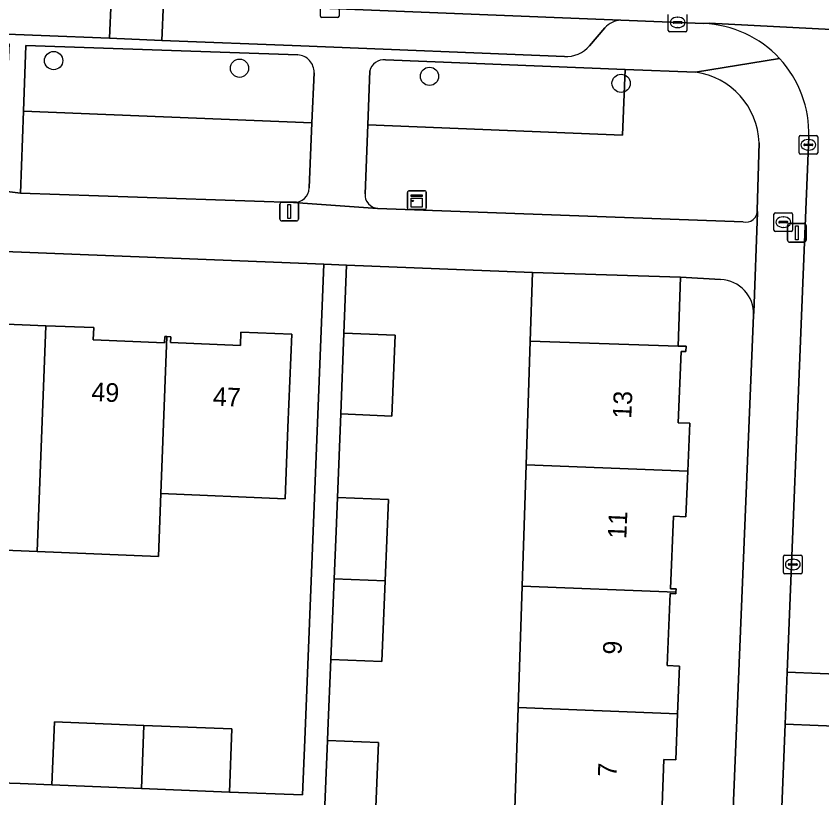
# Model space of a CAD drawing. Extents: x 161354 to 162026, y 386504 to 387460.
# Drawn here: x 161566.21 to 161609.4, y 386605.15 to 386647.05 of the extents above; entities that cross this region are included whole.
import ezdxf

# ---------------------------------------------------------------- set-up
doc = ezdxf.new("R2010")
doc.units = 0
for name, color, linetype in [('IMGEO_Boom', 7, 'Continuous'), ('IMGEO_Brandkraan', 7, 'Continuous'), ('IMGEO_Erf', 7, 'Continuous'), ('IMGEO_Groenvoorziening', 7, 'Continuous'), ('IMGEO_Kast', 7, 'Continuous'), ('IMGEO_Kolk', 7, 'Continuous'), ('IMGEO_Lichtmast', 7, 'Continuous'), ('IMGEO_Pand', 7, 'Continuous'), ('IMGEO_Pand_nummerreeks', 7, 'Continuous'), ('IMGEO_Parkeervlak_open', 7, 'Continuous'), ('IMGEO_Rijbaan_lokaal_open', 7, 'Continuous'), ('IMGEO_Voetpad_open', 7, 'Continuous')]:
    doc.layers.add(name, color=color, linetype=linetype)

msp = doc.modelspace()

# ---------------------------------------------------------------- linework, layer by layer
at = {"layer": 'IMGEO_Boom'}
for centre in [(161568.218, 386644.672), (161578.184, 386644.262), (161588.366, 386643.827), (161598.637, 386643.454)]:
    msp.add_circle(centre, 0.489, dxfattribs=at)
at = {"layer": 'IMGEO_Brandkraan'}
for p, q in [((161606.828, 386635.585), (161606.828, 386636.437)), ((161606.903, 386636.511), (161607.755, 386636.511)), ((161607.316, 386636.291), (161607.341, 386636.291)), ((161607.829, 386636.437), (161607.829, 386635.585)), ((161607.087, 386636.005), (161607.087, 386636.017)), ((161607.525, 386635.968), (161607.127, 386635.968)), ((161607.13, 386636.054), (161607.528, 386636.054)), ((161607.339, 386635.731), (161607.314, 386635.731)), ((161607.571, 386636.017), (161607.571, 386636.005)), ((161607.755, 386635.511), (161606.903, 386635.511))]:
    msp.add_line(p, q, dxfattribs=at)
for points in [[(161606.828, 386635.585), (161606.828, 386636.437)], [(161606.903, 386636.511), (161607.755, 386636.511)], [(161607.829, 386636.437), (161607.829, 386635.585)], [(161607.755, 386635.511), (161606.903, 386635.511)]]:
    msp.add_lwpolyline(points, dxfattribs=at)
for centre, radius, start, end in [((161606.905, 386636.435), 0.0765, 91.552, 178.448), ((161606.905, 386636.435), 0.0765, 91.552, 178.448), ((161607.753, 386636.435), 0.0765, 1.552, 88.448), ((161607.753, 386636.435), 0.0765, 1.552, 88.448), ((161607.127, 386636.014), 0.0403, 85.8775, 175.7526), ((161607.124, 386636.004), 0.0366, 178.938, 274.7102), ((161607.528, 386636.011), 0.043, 264.8664, 352.4533), ((161607.532, 386636.016), 0.0386, 1.7309, 96.639), ((161606.905, 386635.587), 0.0765, 181.552, 268.448), ((161606.905, 386635.587), 0.0765, 181.552, 268.448), ((161607.753, 386635.587), 0.0765, 271.552, 358.448), ((161607.753, 386635.587), 0.0765, 271.552, 358.448)]:
    msp.add_arc(centre, radius, start, end, dxfattribs=at)
for centre, major_axis, ratio, start_param, end_param in [((161607.315, 386636.011), (-0.387, 0.002), 0.722429, 4.712389, 7.853982), ((161607.34, 386636.011), (-0.39, 0.002), 0.717154, 1.570796, 4.712389)]:
    msp.add_ellipse(centre, major_axis=major_axis, ratio=ratio, start_param=start_param, end_param=end_param, dxfattribs=at)
at = {"layer": 'IMGEO_Erf'}
for points in [[(161564.731, 386605.98), (161566.43, 386605.911), (161568.129, 386605.843), (161568.261, 386609.228), (161573.061, 386609.033), (161577.779, 386608.844), (161577.643, 386605.461), (161581.562, 386605.303), (161581.681, 386608.256), (161582.696, 386633.762), (161507.48, 386636.746)], [(161592.901, 386603.489), (161593.114, 386609.994), (161593.327, 386616.5), (161593.541, 386623.005), (161593.758, 386629.635), (161593.879, 386633.318), (161583.923, 386633.713), (161583.778, 386630.063), (161586.522, 386629.951), (161586.345, 386625.615), (161583.606, 386625.726), (161583.429, 386621.248), (161586.163, 386621.136), (161585.986, 386616.79), (161585.81, 386612.455), (161583.079, 386612.566), (161582.924, 386608.735), (161582.904, 386608.23), (161585.634, 386608.119), (161585.457, 386603.784)], [(161603.972, 386632.939), (161601.821, 386633.057), (161601.7, 386629.37), (161601.861, 386629.365), (161602.123, 386629.354), (161602.111, 386629.073), (161601.852, 386629.084), (161601.696, 386625.258), (161602.314, 386625.233), (161602.209, 386622.662), (161602.11, 386620.22), (161601.443, 386620.247), (161601.285, 386616.358), (161601.581, 386616.345), (161601.574, 386616.173), (161601.571, 386616.091), (161601.271, 386616.103), (161601.114, 386612.236), (161601.769, 386612.209), (161601.665, 386609.656), (161601.564, 386607.184), (161600.935, 386607.209), (161600.775, 386603.285)], [(161603.776, 386583.302), (161605.731, 386631.028)], [(161565.243, 386630.565), (161567.809, 386630.461), (161570.366, 386630.357), (161570.339, 386629.697), (161574.161, 386629.542), (161574.175, 386629.883), (161574.293, 386629.878), (161574.5, 386629.87), (161574.487, 386629.553), (161578.232, 386629.401), (161578.261, 386630.111), (161580.981, 386630), (161580.778, 386625.005), (161580.623, 386621.187), (161573.966, 386621.457), (161573.835, 386618.095), (161567.338, 386618.359), (161560.842, 386618.622)]]:
    msp.add_lwpolyline(points, dxfattribs=at)
msp.add_arc((161603.896, 386631.104), 1.837, 357.6338, 87.6229, dxfattribs=at)
at = {"layer": 'IMGEO_Groenvoorziening'}
for points in [[(161581.302, 386644.971), (161566.723, 386645.487), (161566.601, 386641.954), (161582.067, 386641.341), (161582.176, 386644.023)], [(161585.166, 386644.113), (161585.053, 386641.222), (161598.715, 386640.68), (161598.852, 386644.198), (161586.006, 386644.707)], [(161602.621, 386644.049), (161598.852, 386644.198), (161598.715, 386640.68), (161585.053, 386641.222), (161584.91, 386637.537)], [(161581.924, 386637.842), (161582.067, 386641.341), (161566.601, 386641.954), (161566.449, 386637.572), (161581.084, 386637.062)], [(161605.929, 386636.66), (161606.033, 386640.265)], [(161585.605, 386636.748), (161605.177, 386636.028)]]:
    msp.add_lwpolyline(points, dxfattribs=at)
for centre, radius, start, end in [((161581.266, 386644.061), 0.911, 357.6015, 87.747), ((161585.923, 386643.934), 0.778, 83.8443, 166.6872), ((161602.08, 386640.131), 3.955, 1.9454, 82.136), ((161581.111, 386637.875), 0.813, 268.0634, 357.6944), ((161585.638, 386637.478), 0.731, 175.37, 267.3812), ((161605.332, 386636.607), 0.6, 255.066, 5.0231)]:
    msp.add_arc(centre, radius, start, end, dxfattribs=at)
at = {"layer": 'IMGEO_Kast'}
for p, q in [((161587.187, 386636.762), (161587.187, 386637.603)), ((161587.187, 386637.603), (161587.187, 386636.762)), ((161587.262, 386637.687), (161588.103, 386637.687)), ((161588.103, 386637.687), (161587.262, 386637.687)), ((161588.187, 386637.612), (161588.187, 386636.771)), ((161588.187, 386636.771), (161588.187, 386637.612)), ((161588.112, 386636.687), (161587.271, 386636.687)), ((161587.271, 386636.687), (161588.112, 386636.687))]:
    msp.add_line(p, q, dxfattribs=at)
for points in [[(161587.382, 386637.477), (161587.982, 386637.477), (161587.982, 386637.392), (161587.382, 386637.392), (161587.382, 386637.477)], [(161587.382, 386637.302), (161587.982, 386637.302), (161587.982, 386636.813), (161587.382, 386636.813), (161587.382, 386637.302)]]:
    msp.add_lwpolyline(points, dxfattribs=at)
msp.add_circle((161587.466, 386637.151), 0.0377, dxfattribs=at)
for centre, start, end in [((161587.265, 386637.609), 92.4484, 184.2845), ((161587.265, 386637.609), 92.4484, 184.2845), ((161588.109, 386637.609), 2.4484, 94.2845), ((161588.109, 386637.609), 2.4484, 94.2845), ((161587.265, 386636.765), 182.4484, 274.2845), ((161587.265, 386636.765), 182.4484, 274.2845), ((161588.109, 386636.765), 272.4484, 4.2845), ((161588.109, 386636.765), 272.4484, 4.2845)]:
    msp.add_arc(centre, 0.0779, start, end, dxfattribs=at)
at = {"layer": 'IMGEO_Kolk'}
for p, q in [((161582.518, 386647.055), (161582.518, 386647.907)), ((161583.519, 386647.907), (161583.519, 386647.055)), ((161583.445, 386646.981), (161582.593, 386646.981)), ((161601.166, 386646.29), (161601.166, 386647.142)), ((161601.654, 386646.996), (161601.679, 386646.996)), ((161602.167, 386647.142), (161602.167, 386646.29)), ((161601.425, 386646.71), (161601.425, 386646.722)), ((161601.863, 386646.673), (161601.465, 386646.673)), ((161601.468, 386646.759), (161601.866, 386646.759)), ((161601.909, 386646.722), (161601.909, 386646.71)), ((161602.093, 386646.216), (161601.241, 386646.216)), ((161601.677, 386646.436), (161601.652, 386646.436)), ((161608.174, 386639.73), (161608.174, 386640.582)), ((161608.249, 386640.656), (161609.101, 386640.656)), ((161608.662, 386640.436), (161608.687, 386640.436)), ((161609.175, 386640.582), (161609.175, 386639.73)), ((161608.433, 386640.15), (161608.433, 386640.162)), ((161608.871, 386640.113), (161608.473, 386640.113)), ((161608.476, 386640.199), (161608.874, 386640.199)), ((161608.917, 386640.162), (161608.917, 386640.15)), ((161609.101, 386639.656), (161608.249, 386639.656)), ((161608.685, 386639.876), (161608.66, 386639.876)), ((161607.34, 386617.233), (161607.34, 386618.085)), ((161607.415, 386618.159), (161608.267, 386618.159)), ((161608.341, 386618.085), (161608.341, 386617.233)), ((161607.599, 386617.653), (161607.599, 386617.665)), ((161608.037, 386617.616), (161607.639, 386617.616)), ((161607.642, 386617.702), (161608.04, 386617.702)), ((161607.828, 386617.939), (161607.853, 386617.939)), ((161608.083, 386617.665), (161608.083, 386617.653)), ((161608.267, 386617.159), (161607.415, 386617.159)), ((161607.851, 386617.379), (161607.826, 386617.379))]:
    msp.add_line(p, q, dxfattribs=at)
for points in [[(161582.518, 386647.055), (161582.518, 386647.907)], [(161583.519, 386647.907), (161583.519, 386647.055)], [(161583.445, 386646.981), (161582.593, 386646.981)], [(161601.166, 386646.29), (161601.166, 386647.142)], [(161602.167, 386647.142), (161602.167, 386646.29)], [(161602.093, 386646.216), (161601.241, 386646.216)], [(161608.174, 386639.73), (161608.174, 386640.582)], [(161608.249, 386640.656), (161609.101, 386640.656)], [(161609.175, 386640.582), (161609.175, 386639.73)], [(161609.101, 386639.656), (161608.249, 386639.656)], [(161607.34, 386617.233), (161607.34, 386618.085)], [(161607.415, 386618.159), (161608.267, 386618.159)], [(161608.341, 386618.085), (161608.341, 386617.233)], [(161608.267, 386617.159), (161607.415, 386617.159)]]:
    msp.add_lwpolyline(points, dxfattribs=at)
for centre, radius, start, end in [((161582.595, 386647.057), 0.0765, 181.552, 268.448), ((161582.595, 386647.057), 0.0765, 181.552, 268.448), ((161583.443, 386647.057), 0.0765, 271.552, 358.448), ((161583.443, 386647.057), 0.0765, 271.552, 358.448), ((161601.465, 386646.719), 0.0403, 85.8775, 175.7526), ((161601.462, 386646.709), 0.0366, 178.938, 274.7102), ((161601.866, 386646.716), 0.043, 264.8664, 352.4533), ((161601.87, 386646.721), 0.0386, 1.7309, 96.639), ((161601.243, 386646.292), 0.0765, 181.552, 268.448), ((161601.243, 386646.292), 0.0765, 181.552, 268.448), ((161602.091, 386646.292), 0.0765, 271.552, 358.448), ((161602.091, 386646.292), 0.0765, 271.552, 358.448), ((161608.251, 386640.58), 0.0765, 91.552, 178.448), ((161608.251, 386640.58), 0.0765, 91.552, 178.448), ((161609.099, 386640.58), 0.0765, 1.552, 88.448), ((161609.099, 386640.58), 0.0765, 1.552, 88.448), ((161608.473, 386640.159), 0.0403, 85.8775, 175.7526), ((161608.47, 386640.149), 0.0366, 178.938, 274.7102), ((161608.874, 386640.156), 0.043, 264.8664, 352.4533), ((161608.878, 386640.161), 0.0386, 1.7309, 96.639), ((161608.251, 386639.732), 0.0765, 181.552, 268.448), ((161608.251, 386639.732), 0.0765, 181.552, 268.448), ((161609.099, 386639.732), 0.0765, 271.552, 358.448), ((161609.099, 386639.732), 0.0765, 271.552, 358.448), ((161607.417, 386618.083), 0.0765, 91.552, 178.448), ((161607.417, 386618.083), 0.0765, 91.552, 178.448), ((161608.265, 386618.083), 0.0765, 1.552, 88.448), ((161608.265, 386618.083), 0.0765, 1.552, 88.448), ((161607.639, 386617.662), 0.0403, 85.8775, 175.7526), ((161607.636, 386617.652), 0.0366, 178.938, 274.7102), ((161608.04, 386617.659), 0.043, 264.8664, 352.4533), ((161608.044, 386617.664), 0.0386, 1.7309, 96.639), ((161607.417, 386617.235), 0.0765, 181.552, 268.448), ((161607.417, 386617.235), 0.0765, 181.552, 268.448), ((161608.265, 386617.235), 0.0765, 271.552, 358.448), ((161608.265, 386617.235), 0.0765, 271.552, 358.448)]:
    msp.add_arc(centre, radius, start, end, dxfattribs=at)
for centre, major_axis, ratio, start_param, end_param in [((161601.653, 386646.716), (-0.387, 0.002), 0.722429, 4.712389, 7.853982), ((161601.678, 386646.716), (-0.39, 0.002), 0.717154, 1.570796, 4.712389), ((161608.661, 386640.156), (-0.387, 0.002), 0.722429, 4.712389, 7.853982), ((161608.686, 386640.156), (-0.39, 0.002), 0.717154, 1.570796, 4.712389), ((161607.827, 386617.659), (-0.387, 0.002), 0.722429, 4.712389, 7.853982), ((161607.852, 386617.659), (-0.39, 0.002), 0.717154, 1.570796, 4.712389)]:
    msp.add_ellipse(centre, major_axis=major_axis, ratio=ratio, start_param=start_param, end_param=end_param, dxfattribs=at)
at = {"layer": 'IMGEO_Lichtmast'}
for p, q in [((161580.35, 386636.174), (161580.35, 386636.974)), ((161580.35, 386636.974), (161580.35, 386636.174)), ((161580.45, 386637.074), (161581.24, 386637.074)), ((161581.24, 386637.074), (161580.45, 386637.074)), ((161581.34, 386636.974), (161581.34, 386636.174)), ((161581.34, 386636.174), (161581.34, 386636.974)), ((161581.24, 386636.074), (161580.45, 386636.074)), ((161580.45, 386636.074), (161581.24, 386636.074)), ((161607.557, 386635.038), (161607.557, 386635.838)), ((161607.557, 386635.838), (161607.557, 386635.038)), ((161607.657, 386635.938), (161608.447, 386635.938)), ((161608.447, 386635.938), (161607.657, 386635.938)), ((161608.547, 386635.838), (161608.547, 386635.038)), ((161608.547, 386635.038), (161608.547, 386635.838)), ((161608.447, 386634.938), (161607.657, 386634.938)), ((161607.657, 386634.938), (161608.447, 386634.938))]:
    msp.add_line(p, q, dxfattribs=at)
for points in [[(161580.77, 386636.949), (161580.92, 386636.949), (161580.92, 386636.199), (161580.77, 386636.199), (161580.77, 386636.949)], [(161607.977, 386635.813), (161608.127, 386635.813), (161608.127, 386635.063), (161607.977, 386635.063), (161607.977, 386635.813)]]:
    msp.add_lwpolyline(points, dxfattribs=at)
for centre, start, end in [((161580.45, 386636.974), 90, 180), ((161580.45, 386636.974), 90, 180), ((161581.24, 386636.974), 0, 90), ((161581.24, 386636.974), 360, 90), ((161580.45, 386636.174), 180, 270), ((161580.45, 386636.174), 180, 270), ((161581.24, 386636.174), 270, 0), ((161581.24, 386636.174), 270, 0), ((161607.657, 386635.838), 90, 180), ((161607.657, 386635.838), 90, 180), ((161608.447, 386635.838), 0, 90), ((161608.447, 386635.838), 360, 90), ((161607.657, 386635.038), 180, 270), ((161607.657, 386635.038), 180, 270), ((161608.447, 386635.038), 270, 0), ((161608.447, 386635.038), 270, 0)]:
    msp.add_arc(centre, 0.1, start, end, dxfattribs=at)
at = {"layer": 'IMGEO_Pand'}
for points in [[(161601.821, 386633.057), (161593.879, 386633.318), (161593.758, 386629.635), (161601.7, 386629.37)], [(161560.842, 386618.622), (161567.338, 386618.359), (161567.809, 386630.461), (161565.243, 386630.565), (161565.215, 386629.872), (161561.388, 386630.027), (161561.404, 386630.42), (161561.303, 386630.424)], [(161574.293, 386629.878), (161574.175, 386629.883), (161574.161, 386629.542), (161570.339, 386629.697), (161570.366, 386630.357), (161567.809, 386630.461), (161567.338, 386618.359), (161573.835, 386618.095), (161573.966, 386621.457)], [(161573.966, 386621.457), (161580.623, 386621.187), (161580.778, 386625.005), (161580.981, 386630), (161578.261, 386630.111), (161578.232, 386629.401), (161574.487, 386629.553), (161574.5, 386629.87), (161574.293, 386629.878)], [(161586.522, 386629.951), (161583.778, 386630.063), (161583.606, 386625.726), (161586.345, 386625.615)], [(161601.852, 386629.084), (161602.111, 386629.073), (161602.123, 386629.354), (161601.861, 386629.365), (161601.7, 386629.37), (161593.758, 386629.635), (161593.541, 386623.005), (161602.209, 386622.662), (161602.314, 386625.233), (161601.696, 386625.258)], [(161593.541, 386623.005), (161593.327, 386616.5), (161601.574, 386616.173), (161601.581, 386616.345), (161601.285, 386616.358), (161601.443, 386620.247), (161602.11, 386620.22), (161602.209, 386622.662)], [(161586.163, 386621.136), (161583.429, 386621.248), (161583.356, 386619.419), (161583.254, 386616.898), (161585.986, 386616.79)], [(161585.986, 386616.79), (161583.254, 386616.898), (161583.079, 386612.566), (161585.81, 386612.455)], [(161601.271, 386616.103), (161601.571, 386616.091), (161601.574, 386616.173), (161593.327, 386616.5), (161593.114, 386609.994), (161601.665, 386609.656), (161601.769, 386612.209), (161601.114, 386612.236)], [(161593.114, 386609.994), (161592.901, 386603.489), (161601.075, 386603.165), (161601.079, 386603.273), (161600.775, 386603.285), (161600.935, 386607.209), (161601.564, 386607.184), (161601.665, 386609.656)], [(161573.061, 386609.033), (161568.261, 386609.228), (161568.129, 386605.843), (161572.929, 386605.65)], [(161577.779, 386608.844), (161573.061, 386609.033), (161572.929, 386605.65), (161577.643, 386605.461)], [(161585.634, 386608.119), (161582.904, 386608.23), (161582.728, 386603.892), (161585.457, 386603.784)]]:
    msp.add_lwpolyline(points, close=True, dxfattribs=at)
at = {"layer": 'IMGEO_Parkeervlak_open'}
for points in [[(161509.745, 386648.294), (161513.764, 386648.133), (161537.615, 386647.19), (161560.215, 386646.304), (161571.22, 386645.868), (161571.304, 386647.926), (161506.719, 386650.499)], [(161598.62, 386646.837), (161574.112, 386647.814), (161574.028, 386645.756), (161581.474, 386645.461), (161595.594, 386644.882)], [(161596.95, 386645.47), (161597.771, 386646.423)]]:
    msp.add_lwpolyline(points, dxfattribs=at)
msp.add_lwpolyline([(161571.304, 386647.926), (161571.22, 386645.868), (161574.028, 386645.756), (161574.112, 386647.814)], close=True, dxfattribs=at)
for centre, radius, start, end in [((161598.686, 386645.623), 1.216, 93.1347, 138.856), ((161595.662, 386646.582), 1.702, 267.7008, 319.1851)]:
    msp.add_arc(centre, radius, start, end, dxfattribs=at)
at = {"layer": 'IMGEO_Rijbaan_lokaal_open'}
for points in [[(161648.537, 386651.647), (161621.808, 386652.733), (161621.456, 386652.727), (161603.283, 386653.631), (161603.115, 386653.653), (161574.397, 386654.821), (161574.112, 386647.814), (161598.62, 386646.837), (161603.06, 386646.66), (161603.365, 386646.67), (161621.292, 386645.742), (161648.332, 386644.685)], [(161607.544, 386611.878), (161607.433, 386609.1), (161614.498, 386608.818), (161614.609, 386611.596)]]:
    msp.add_lwpolyline(points, close=True, dxfattribs=at)
for points in [[(161621.292, 386645.742), (161603.365, 386646.67), (161603.06, 386646.66)], [(161608.691, 386640.581), (161608.379, 386632.764), (161607.544, 386611.878), (161614.609, 386611.596), (161615.437, 386632.291)], [(161613.924, 386594.486), (161614.498, 386608.818), (161607.433, 386609.1), (161606.347, 386581.946), (161605.615, 386563.622), (161605.454, 386559.596)]]:
    msp.add_lwpolyline(points, dxfattribs=at)
for centre, radius, start, end in [((161602.817, 386640.785), 5.88, 42.8261, 87.6344), ((161602.821, 386640.79), 5.874, 357.9575, 42.8104)]:
    msp.add_arc(centre, radius, start, end, dxfattribs=at)
at = {"layer": 'IMGEO_Voetpad_open'}
for points in [[(161595.594, 386644.882), (161581.474, 386645.461), (161574.028, 386645.756), (161571.22, 386645.868), (161560.215, 386646.304), (161537.615, 386647.19), (161513.764, 386648.133), (161509.745, 386648.294)], [(161603.06, 386646.66), (161598.62, 386646.837)], [(161547.824, 386646.324), (161565.844, 386645.57), (161565.66, 386641.991), (161565.44, 386637.695), (161566.449, 386637.572), (161566.601, 386641.954), (161566.723, 386645.487), (161581.302, 386644.971)], [(161597.771, 386646.423), (161596.95, 386645.47)], [(161586.006, 386644.707), (161598.852, 386644.198), (161602.621, 386644.049), (161607.13, 386644.782)], [(161607.13, 386644.782), (161602.621, 386644.049)], [(161582.176, 386644.023), (161582.067, 386641.341), (161581.924, 386637.842)], [(161584.91, 386637.537), (161585.053, 386641.222), (161585.166, 386644.113)], [(161608.379, 386632.764), (161608.691, 386640.581)], [(161606.033, 386640.265), (161605.929, 386636.66), (161605.947, 386636.525), (161605.75, 386631.175), (161605.731, 386631.028), (161603.776, 386583.302), (161603.721, 386581.965), (161603.602, 386578.951), (161603.484, 386575.937), (161603.365, 386572.923), (161603.246, 386569.909), (161603.128, 386566.895), (161603.009, 386563.881), (161602.893, 386559.762), (161603.59, 386555.492)], [(161455.937, 386638.781), (161473.095, 386638.11), (161500, 386637.043), (161506.2, 386636.797), (161507.48, 386636.746), (161582.696, 386633.762), (161583.923, 386633.713), (161593.879, 386633.318), (161601.821, 386633.057), (161603.972, 386632.939)], [(161605.177, 386636.028), (161585.605, 386636.748), (161585.571, 386636.744), (161581.084, 386637.062), (161566.449, 386637.572), (161565.44, 386637.695), (161547.529, 386638.363), (161547.495, 386638.362), (161543.058, 386638.554), (161542.959, 386638.571)], [(161581.084, 386637.062), (161585.571, 386636.744), (161585.605, 386636.748)], [(161605.731, 386631.028), (161605.75, 386631.175), (161605.947, 386636.525), (161605.929, 386636.66)], [(161582.728, 386603.892), (161582.904, 386608.23), (161582.924, 386608.735), (161583.079, 386612.566), (161583.254, 386616.898), (161583.356, 386619.419), (161583.429, 386621.248), (161583.606, 386625.726), (161583.778, 386630.063), (161583.923, 386633.713), (161582.696, 386633.762), (161581.681, 386608.256), (161581.562, 386605.303), (161577.643, 386605.461), (161572.929, 386605.65), (161568.129, 386605.843), (161566.43, 386605.911), (161564.731, 386605.98)], [(161605.454, 386559.596), (161605.615, 386563.622), (161605.13, 386563.641), (161605.905, 386581.964), (161606.347, 386581.946), (161607.433, 386609.1), (161607.544, 386611.878), (161608.379, 386632.764)]]:
    msp.add_lwpolyline(points, dxfattribs=at)
for centre, radius, start, end in [((161598.686, 386645.623), 1.216, 93.1347, 138.856), ((161602.817, 386640.785), 5.88, 42.8261, 87.6344), ((161595.662, 386646.582), 1.702, 267.7008, 319.1851), ((161581.266, 386644.061), 0.911, 357.6015, 87.747), ((161602.821, 386640.79), 5.874, 357.9575, 42.8104), ((161585.923, 386643.934), 0.778, 83.8443, 166.6872), ((161602.08, 386640.131), 3.955, 1.9454, 82.136), ((161581.111, 386637.875), 0.813, 268.0634, 357.6944), ((161585.638, 386637.478), 0.731, 175.37, 267.3812), ((161605.332, 386636.607), 0.6, 255.066, 5.0231), ((161603.896, 386631.104), 1.837, 357.6338, 87.6229)]:
    msp.add_arc(centre, radius, start, end, dxfattribs=at)

# ---------------------------------------------------------------- texts
at = {"layer": 'IMGEO_Pand_nummerreeks'}
for s, rotation, p in [('49', 357.8057, (161570.23, 386626.419)), ('47', 357.8057, (161576.744, 386626.17)), ('13', 87.6339, (161599.18, 386625.458)), ('11', 87.6336, (161598.914, 386619.018)), ('9', 87.6339, (161598.657, 386612.81)), ('7', 87.6336, (161598.386, 386606.258))]:
    msp.add_text(s, height=1, rotation=rotation, dxfattribs=at).set_placement(p)

doc.saveas('drawing.dxf')
